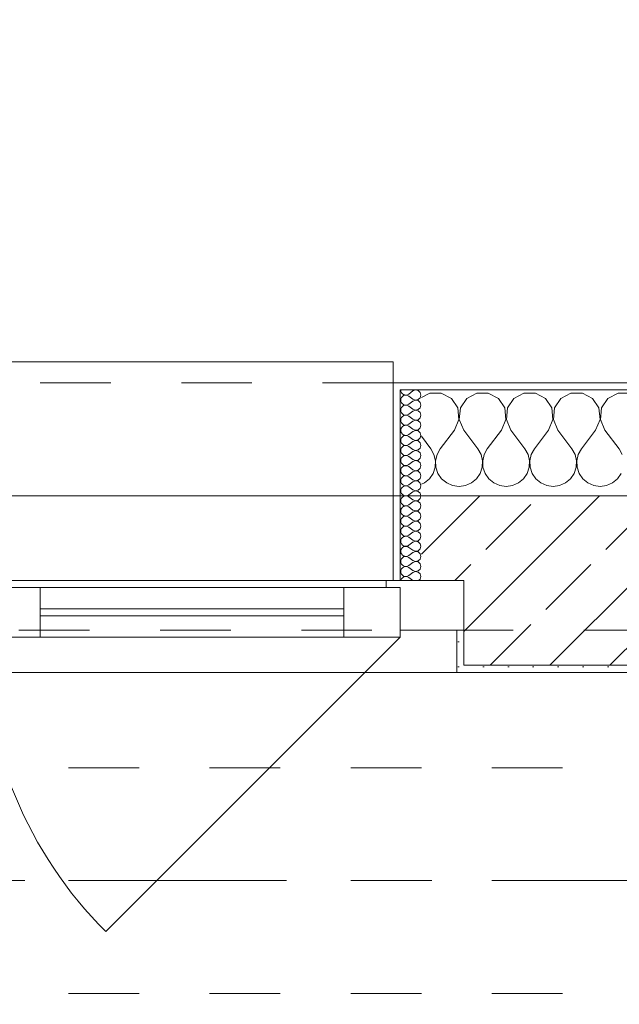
# Model space of a CAD drawing. Header units: metres. Extents: x -4 to 100, y -11 to 17.
# Tile 398 of 656: x 31.711 to 32.56, y 12.975 to 14.37. Entities that reach past the tile are written whole.
import ezdxf

# ---------------------------------------------------------------- set-up
doc = ezdxf.new("R2010")
doc.units = ezdxf.units.M
doc.header["$MEASUREMENT"] = 0
for name, pattern in [('Achse', [0.2, 0.1, -0.05, 0, -0.05]), ('Strichlinie doppelt', [0.546806, 0.264583, -0.105833, 0.070556, -0.105833]), ('Strichlinie eng', [0.115, 0.075, -0.04]), ('Untersicht', [0.1, 0.075, -0.025])]:
    doc.linetypes.add(name, pattern=pattern)
for name, color, linetype in [('152 - Bemaßung_ Beschriftung.Ausbau', 7, 'Continuous'), ('451 - Universal.Achsen Raster', 7, 'Continuous'), ('603 - Struktur.Bodenplatte_ Decke Roh', 7, 'Continuous'), ('604 - Struktur.Wand Aussen', 7, 'Continuous'), ('608 - Struktur.Träger', 7, 'Continuous'), ('650 - Abdeckung.Fußboden Aufbau', 7, 'Continuous'), ('Neubau_653 - Abdeckung.TB Verkofferung', 7, 'Continuous')]:
    doc.layers.add(name, color=color, linetype=linetype)
doc.styles.add('ERSTELLTER_STIL_2', font='txt')
doc.dimstyles.new('ERSTELLTER_STIL__5', dxfattribs={"dimtxt": 0.1, "dimasz": 0.0532, "dimexe": 0.18, "dimexo": 0.0625, "dimgap": 0, "dimtad": 1, "dimtih": 1, "dimtoh": 1, "dimzin": 0, "dimdsep": 46, "dimtxsty": 'ERSTELLTER_STIL_2', "dimblk": 'ARROWHEAD_2', "dimblk1": 'ARROWHEAD_2', "dimblk2": 'ARROWHEAD_2', "dimcen": 0.09, "dimse1": 1, "dimse2": 1, "dimclrd": 7, "dimclre": 7, "dimclrt": 7, "dimazin": 0, "dimtfac": 1, "dimtdec": 4, "dimtmove": 0, "dimatfit": 3, "dimfxl": 1, "dimtolj": 1, "dimtzin": 0, "dimarcsym": 0})
pattern_1 = [(0, (0, 0), (0, 0.08660254), [0, -0.05]), (0, (0.025, 0.0433), (0, 0.08660254), [0, -0.05])]
pattern_2 = [(45, (0, 0), (-0.01767767, 0.01767767), [0, -0.025])]

# ---------------------------------------------------------------- blocks, each defined once
blk = doc.blocks.new('*X71')
at = {"layer": '604 - Struktur.Wand Aussen', "color": 7, "linetype": 'Continuous', "lineweight": 5}
for p, q in [((32.2919, 13.8407), (32.28, 13.8343)), ((32.3081, 13.8407), (32.2919, 13.8407)), ((32.3224, 13.833), (32.3081, 13.8407)), ((32.3585, 13.8407), (32.3442, 13.833)), ((32.3748, 13.8407), (32.3585, 13.8407)), ((32.3891, 13.833), (32.3748, 13.8407)), ((32.4252, 13.8407), (32.4109, 13.833)), ((32.4415, 13.8407), (32.4252, 13.8407)), ((32.4558, 13.833), (32.4415, 13.8407)), ((32.4919, 13.8407), (32.4776, 13.833)), ((32.5081, 13.8407), (32.4919, 13.8407)), ((32.5224, 13.833), (32.5081, 13.8407)), ((32.5585, 13.8407), (32.5442, 13.833)), ((32.5748, 13.8407), (32.5585, 13.8407)), ((32.3314, 13.8195), (32.3224, 13.833)), ((32.3442, 13.833), (32.3352, 13.8195)), ((32.3981, 13.8195), (32.3891, 13.833)), ((32.4109, 13.833), (32.4019, 13.8195)), ((32.4648, 13.8195), (32.4558, 13.833)), ((32.4776, 13.833), (32.4686, 13.8195)), ((32.5314, 13.8195), (32.5224, 13.833)), ((32.5442, 13.833), (32.5352, 13.8195)), ((32.333, 13.8033), (32.3314, 13.8195)), ((32.3352, 13.8195), (32.3337, 13.8033)), ((32.3996, 13.8033), (32.3981, 13.8195)), ((32.4019, 13.8195), (32.4004, 13.8033)), ((32.4663, 13.8033), (32.4648, 13.8195)), ((32.4686, 13.8195), (32.467, 13.8033)), ((32.533, 13.8033), (32.5314, 13.8195)), ((32.5352, 13.8195), (32.5337, 13.8033)), ((32.3267, 13.7883), (32.333, 13.8033)), ((32.3337, 13.8033), (32.34, 13.7883)), ((32.3933, 13.7883), (32.3996, 13.8033)), ((32.4004, 13.8033), (32.4067, 13.7883)), ((32.46, 13.7883), (32.4663, 13.8033)), ((32.467, 13.8033), (32.4733, 13.7883)), ((32.5267, 13.7883), (32.533, 13.8033)), ((32.5337, 13.8033), (32.54, 13.7883)), ((32.3267, 13.7883), (32.3067, 13.7617)), ((32.34, 13.7883), (32.36, 13.7617)), ((32.3933, 13.7883), (32.3733, 13.7617)), ((32.4067, 13.7883), (32.4267, 13.7617)), ((32.46, 13.7883), (32.44, 13.7617)), ((32.4733, 13.7883), (32.4933, 13.7617)), ((32.5267, 13.7883), (32.5067, 13.7617)), ((32.54, 13.7883), (32.56, 13.7617)), ((32.28, 13.7794), (32.2933, 13.7617)), ((32.2978, 13.7536), (32.2933, 13.7617)), ((32.2999, 13.7447), (32.2978, 13.7536)), ((32.3022, 13.7536), (32.3001, 13.7447)), ((32.3067, 13.7617), (32.3022, 13.7536)), ((32.3645, 13.7536), (32.36, 13.7617)), ((32.3665, 13.7447), (32.3645, 13.7536)), ((32.3689, 13.7536), (32.3668, 13.7447)), ((32.3733, 13.7617), (32.3689, 13.7536)), ((32.4311, 13.7536), (32.4267, 13.7617)), ((32.4332, 13.7447), (32.4311, 13.7536)), ((32.4355, 13.7536), (32.4335, 13.7447)), ((32.44, 13.7617), (32.4355, 13.7536)), ((32.4978, 13.7536), (32.4933, 13.7617)), ((32.4999, 13.7447), (32.4978, 13.7536)), ((32.5022, 13.7536), (32.5001, 13.7447)), ((32.5067, 13.7617), (32.5022, 13.7536)), ((32.5645, 13.7536), (32.56, 13.7617)), ((32.2994, 13.7355), (32.2999, 13.7447)), ((32.3001, 13.7447), (32.3006, 13.7355)), ((32.3661, 13.7355), (32.3665, 13.7447)), ((32.3668, 13.7447), (32.3672, 13.7355)), ((32.4328, 13.7355), (32.4332, 13.7447)), ((32.4335, 13.7447), (32.4339, 13.7355)), ((32.4994, 13.7355), (32.4999, 13.7447)), ((32.5001, 13.7447), (32.5006, 13.7355)), ((32.2913, 13.7192), (32.2965, 13.7268)), ((32.2965, 13.7268), (32.2994, 13.7355)), ((32.3006, 13.7355), (32.3035, 13.7268)), ((32.3035, 13.7268), (32.3087, 13.7192)), ((32.3579, 13.7192), (32.3631, 13.7268)), ((32.3631, 13.7268), (32.3661, 13.7355)), ((32.3672, 13.7355), (32.3702, 13.7268)), ((32.3702, 13.7268), (32.3754, 13.7192)), ((32.4246, 13.7192), (32.4298, 13.7268)), ((32.4298, 13.7268), (32.4328, 13.7355)), ((32.4339, 13.7355), (32.4369, 13.7268)), ((32.4369, 13.7268), (32.4421, 13.7192)), ((32.4913, 13.7192), (32.4965, 13.7268)), ((32.4965, 13.7268), (32.4994, 13.7355)), ((32.5006, 13.7355), (32.5035, 13.7268)), ((32.5035, 13.7268), (32.5087, 13.7192)), ((32.5579, 13.7192), (32.5631, 13.7268)), ((32.28, 13.7115), (32.2842, 13.7133)), ((32.2842, 13.7133), (32.2913, 13.7192)), ((32.3087, 13.7192), (32.3158, 13.7133)), ((32.3158, 13.7133), (32.3242, 13.7096)), ((32.3424, 13.7096), (32.3509, 13.7133)), ((32.3509, 13.7133), (32.3579, 13.7192)), ((32.3754, 13.7192), (32.3825, 13.7133)), ((32.3825, 13.7133), (32.3909, 13.7096)), ((32.4091, 13.7096), (32.4175, 13.7133)), ((32.4175, 13.7133), (32.4246, 13.7192)), ((32.4421, 13.7192), (32.4491, 13.7133)), ((32.4491, 13.7133), (32.4576, 13.7096)), ((32.4758, 13.7096), (32.4842, 13.7133)), ((32.4842, 13.7133), (32.4913, 13.7192)), ((32.5087, 13.7192), (32.5158, 13.7133)), ((32.5158, 13.7133), (32.5242, 13.7096)), ((32.5424, 13.7096), (32.5509, 13.7133)), ((32.5509, 13.7133), (32.5579, 13.7192)), ((32.3242, 13.7096), (32.3333, 13.7083)), ((32.3333, 13.7083), (32.3424, 13.7096)), ((32.3909, 13.7096), (32.4, 13.7083)), ((32.4, 13.7083), (32.4091, 13.7096)), ((32.4576, 13.7096), (32.4667, 13.7083)), ((32.4667, 13.7083), (32.4758, 13.7096)), ((32.5242, 13.7096), (32.5333, 13.7083)), ((32.5333, 13.7083), (32.5424, 13.7096))]:
    blk.add_line(p, q, dxfattribs=at)
blk = doc.blocks.new('*X94')
at = {"layer": '604 - Struktur.Wand Aussen', "color": 7, "linetype": 'Continuous', "lineweight": 5}
for p, q in [((32.2507, 13.845), (32.251, 13.843)), ((32.251, 13.843), (32.2518, 13.8412)), ((32.2518, 13.8412), (32.253, 13.8397)), ((32.253, 13.8397), (32.2547, 13.8386)), ((32.2547, 13.8371), (32.253, 13.836)), ((32.2547, 13.8386), (32.2565, 13.838)), ((32.2565, 13.8377), (32.2547, 13.8371)), ((32.2565, 13.838), (32.2585, 13.8379)), ((32.2585, 13.8378), (32.2565, 13.8377)), ((32.2585, 13.8379), (32.2604, 13.8383)), ((32.2604, 13.8374), (32.2585, 13.8378)), ((32.2604, 13.8383), (32.2621, 13.8393)), ((32.2621, 13.8364), (32.2604, 13.8374)), ((32.2679, 13.8436), (32.2621, 13.8393)), ((32.2679, 13.8321), (32.2621, 13.8364)), ((32.2715, 13.845), (32.2679, 13.8436)), ((32.2753, 13.8442), (32.2715, 13.845)), ((32.2782, 13.8416), (32.2753, 13.8442)), ((32.2793, 13.8379), (32.2782, 13.8416)), ((32.2782, 13.8341), (32.2793, 13.8379)), ((32.251, 13.8327), (32.2507, 13.8307)), ((32.2507, 13.8307), (32.251, 13.8288)), ((32.2518, 13.8345), (32.251, 13.8327)), ((32.251, 13.8288), (32.2518, 13.827)), ((32.253, 13.836), (32.2518, 13.8345)), ((32.2518, 13.827), (32.253, 13.8254)), ((32.253, 13.8254), (32.2547, 13.8243)), ((32.2547, 13.8228), (32.253, 13.8217)), ((32.2547, 13.8243), (32.2565, 13.8237)), ((32.2565, 13.8234), (32.2547, 13.8228)), ((32.2565, 13.8237), (32.2585, 13.8236)), ((32.2585, 13.8235), (32.2565, 13.8234)), ((32.2585, 13.8236), (32.2604, 13.824)), ((32.2604, 13.8231), (32.2585, 13.8235)), ((32.2604, 13.824), (32.2621, 13.825)), ((32.2621, 13.8221), (32.2604, 13.8231)), ((32.2679, 13.8293), (32.2621, 13.825)), ((32.2679, 13.8179), (32.2621, 13.8221)), ((32.2679, 13.8321), (32.2715, 13.8307)), ((32.2715, 13.8307), (32.2679, 13.8293)), ((32.2715, 13.8307), (32.2753, 13.8315)), ((32.2753, 13.83), (32.2715, 13.8307)), ((32.2753, 13.8315), (32.2782, 13.8341)), ((32.2782, 13.8273), (32.2753, 13.83)), ((32.2793, 13.8236), (32.2782, 13.8273)), ((32.2782, 13.8198), (32.2793, 13.8236)), ((32.251, 13.8184), (32.2507, 13.8164)), ((32.2507, 13.8164), (32.251, 13.8145)), ((32.2518, 13.8202), (32.251, 13.8184)), ((32.251, 13.8145), (32.2518, 13.8127)), ((32.253, 13.8217), (32.2518, 13.8202)), ((32.2518, 13.8127), (32.253, 13.8112)), ((32.253, 13.8112), (32.2547, 13.81)), ((32.2547, 13.8085), (32.253, 13.8074)), ((32.2547, 13.81), (32.2565, 13.8094)), ((32.2565, 13.8092), (32.2547, 13.8085)), ((32.2565, 13.8094), (32.2585, 13.8093)), ((32.2585, 13.8093), (32.2565, 13.8092)), ((32.2585, 13.8093), (32.2604, 13.8098)), ((32.2604, 13.8088), (32.2585, 13.8093)), ((32.2604, 13.8098), (32.2621, 13.8107)), ((32.2621, 13.8079), (32.2604, 13.8088)), ((32.2679, 13.815), (32.2621, 13.8107)), ((32.2679, 13.8179), (32.2715, 13.8165)), ((32.2715, 13.8164), (32.2679, 13.815)), ((32.2715, 13.8165), (32.2753, 13.8172)), ((32.2753, 13.8157), (32.2715, 13.8164)), ((32.2753, 13.8172), (32.2782, 13.8198)), ((32.2782, 13.813), (32.2753, 13.8157)), ((32.2793, 13.8093), (32.2782, 13.813)), ((32.2782, 13.8055), (32.2793, 13.8093)), ((32.251, 13.8041), (32.2507, 13.8021)), ((32.2507, 13.8021), (32.251, 13.8002)), ((32.2518, 13.8059), (32.251, 13.8041)), ((32.251, 13.8002), (32.2518, 13.7984)), ((32.253, 13.8074), (32.2518, 13.8059)), ((32.2518, 13.7984), (32.253, 13.7969)), ((32.253, 13.7969), (32.2547, 13.7958)), ((32.2547, 13.7942), (32.253, 13.7931)), ((32.2547, 13.7958), (32.2565, 13.7951)), ((32.2565, 13.7949), (32.2547, 13.7942)), ((32.2565, 13.7951), (32.2585, 13.795)), ((32.2585, 13.795), (32.2565, 13.7949)), ((32.2585, 13.795), (32.2604, 13.7955)), ((32.2604, 13.7945), (32.2585, 13.795)), ((32.2604, 13.7955), (32.2621, 13.7964)), ((32.2621, 13.7936), (32.2604, 13.7945)), ((32.2679, 13.8036), (32.2621, 13.8079)), ((32.2679, 13.8007), (32.2621, 13.7964)), ((32.2679, 13.8036), (32.2715, 13.8022)), ((32.2715, 13.8021), (32.2679, 13.8007)), ((32.2715, 13.8022), (32.2753, 13.8029)), ((32.2753, 13.8014), (32.2715, 13.8021)), ((32.2753, 13.8029), (32.2782, 13.8055)), ((32.2782, 13.7988), (32.2753, 13.8014)), ((32.2793, 13.795), (32.2782, 13.7988)), ((32.2782, 13.7912), (32.2793, 13.795)), ((32.251, 13.7898), (32.2507, 13.7879)), ((32.2507, 13.7879), (32.251, 13.7859)), ((32.2518, 13.7916), (32.251, 13.7898)), ((32.251, 13.7859), (32.2518, 13.7841)), ((32.253, 13.7931), (32.2518, 13.7916)), ((32.2518, 13.7841), (32.253, 13.7826)), ((32.253, 13.7826), (32.2547, 13.7815)), ((32.2547, 13.7815), (32.2565, 13.7808)), ((32.2565, 13.7806), (32.2547, 13.78)), ((32.2565, 13.7808), (32.2585, 13.7807)), ((32.2585, 13.7807), (32.2565, 13.7806)), ((32.2585, 13.7807), (32.2604, 13.7812)), ((32.2604, 13.7802), (32.2585, 13.7807)), ((32.2604, 13.7812), (32.2621, 13.7821)), ((32.2621, 13.7793), (32.2604, 13.7802)), ((32.2679, 13.7893), (32.2621, 13.7936)), ((32.2679, 13.7864), (32.2621, 13.7821)), ((32.2679, 13.7893), (32.2715, 13.7879)), ((32.2715, 13.7878), (32.2679, 13.7864)), ((32.2715, 13.7879), (32.2753, 13.7886)), ((32.2753, 13.7871), (32.2715, 13.7878)), ((32.2753, 13.7886), (32.2782, 13.7912)), ((32.2782, 13.7845), (32.2753, 13.7871)), ((32.2793, 13.7807), (32.2782, 13.7845)), ((32.2782, 13.777), (32.2793, 13.7807)), ((32.251, 13.7755), (32.2507, 13.7736)), ((32.2507, 13.7736), (32.251, 13.7716)), ((32.2518, 13.7773), (32.251, 13.7755)), ((32.251, 13.7716), (32.2518, 13.7698)), ((32.253, 13.7788), (32.2518, 13.7773)), ((32.2518, 13.7698), (32.253, 13.7683)), ((32.2547, 13.78), (32.253, 13.7788)), ((32.253, 13.7683), (32.2547, 13.7672)), ((32.2547, 13.7672), (32.2565, 13.7666)), ((32.2565, 13.7663), (32.2547, 13.7657)), ((32.2565, 13.7666), (32.2585, 13.7665)), ((32.2585, 13.7664), (32.2565, 13.7663)), ((32.2585, 13.7665), (32.2604, 13.7669)), ((32.2604, 13.766), (32.2585, 13.7664)), ((32.2604, 13.7669), (32.2621, 13.7679)), ((32.2679, 13.775), (32.2621, 13.7793)), ((32.2679, 13.7721), (32.2621, 13.7679)), ((32.2679, 13.775), (32.2715, 13.7736)), ((32.2715, 13.7735), (32.2679, 13.7721)), ((32.2715, 13.7736), (32.2753, 13.7743)), ((32.2753, 13.7728), (32.2715, 13.7735)), ((32.2753, 13.7743), (32.2782, 13.777)), ((32.2782, 13.7702), (32.2753, 13.7728)), ((32.2793, 13.7664), (32.2782, 13.7702)), ((32.2782, 13.7627), (32.2793, 13.7664)), ((32.251, 13.7612), (32.2507, 13.7593)), ((32.2507, 13.7593), (32.251, 13.7573)), ((32.2518, 13.763), (32.251, 13.7612)), ((32.251, 13.7573), (32.2518, 13.7555)), ((32.253, 13.7646), (32.2518, 13.763)), ((32.2518, 13.7555), (32.253, 13.754)), ((32.2547, 13.7657), (32.253, 13.7646)), ((32.253, 13.754), (32.2547, 13.7529)), ((32.2547, 13.7529), (32.2565, 13.7523)), ((32.2585, 13.7522), (32.2604, 13.7526)), ((32.2621, 13.765), (32.2604, 13.766)), ((32.2604, 13.7526), (32.2621, 13.7536)), ((32.2679, 13.7607), (32.2621, 13.765)), ((32.2679, 13.7579), (32.2621, 13.7536)), ((32.2679, 13.7607), (32.2715, 13.7593)), ((32.2715, 13.7593), (32.2679, 13.7579)), ((32.2715, 13.7593), (32.2753, 13.76)), ((32.2753, 13.7585), (32.2715, 13.7593)), ((32.2753, 13.76), (32.2782, 13.7627)), ((32.2782, 13.7559), (32.2753, 13.7585)), ((32.2793, 13.7521), (32.2782, 13.7559)), ((32.251, 13.747), (32.2507, 13.745)), ((32.2507, 13.745), (32.251, 13.743)), ((32.2518, 13.7488), (32.251, 13.747)), ((32.251, 13.743), (32.2518, 13.7412)), ((32.253, 13.7503), (32.2518, 13.7488)), ((32.2518, 13.7412), (32.253, 13.7397)), ((32.2547, 13.7514), (32.253, 13.7503)), ((32.253, 13.7397), (32.2547, 13.7386)), ((32.2565, 13.752), (32.2547, 13.7514)), ((32.2547, 13.7386), (32.2565, 13.738)), ((32.2565, 13.7523), (32.2585, 13.7522)), ((32.2585, 13.7521), (32.2565, 13.752)), ((32.2604, 13.7517), (32.2585, 13.7521)), ((32.2621, 13.7507), (32.2604, 13.7517)), ((32.2604, 13.7383), (32.2621, 13.7393)), ((32.2679, 13.7464), (32.2621, 13.7507)), ((32.2679, 13.7436), (32.2621, 13.7393)), ((32.2679, 13.7464), (32.2715, 13.745)), ((32.2715, 13.745), (32.2679, 13.7436)), ((32.2715, 13.745), (32.2753, 13.7458)), ((32.2753, 13.7442), (32.2715, 13.745)), ((32.2753, 13.7458), (32.2782, 13.7484)), ((32.2782, 13.7416), (32.2753, 13.7442)), ((32.2782, 13.7484), (32.2793, 13.7521)), ((32.2793, 13.7379), (32.2782, 13.7416)), ((32.251, 13.7327), (32.2507, 13.7307)), ((32.2507, 13.7307), (32.251, 13.7288)), ((32.2518, 13.7345), (32.251, 13.7327)), ((32.251, 13.7288), (32.2518, 13.727)), ((32.253, 13.736), (32.2518, 13.7345)), ((32.2518, 13.727), (32.253, 13.7254)), ((32.2547, 13.7371), (32.253, 13.736)), ((32.253, 13.7254), (32.2547, 13.7243)), ((32.2565, 13.7377), (32.2547, 13.7371)), ((32.2565, 13.738), (32.2585, 13.7379)), ((32.2585, 13.7378), (32.2565, 13.7377)), ((32.2585, 13.7379), (32.2604, 13.7383)), ((32.2604, 13.7374), (32.2585, 13.7378)), ((32.2621, 13.7364), (32.2604, 13.7374)), ((32.2604, 13.724), (32.2621, 13.725)), ((32.2679, 13.7321), (32.2621, 13.7364)), ((32.2679, 13.7293), (32.2621, 13.725)), ((32.2679, 13.7321), (32.2715, 13.7307)), ((32.2715, 13.7307), (32.2679, 13.7293)), ((32.2715, 13.7307), (32.2753, 13.7315)), ((32.2753, 13.73), (32.2715, 13.7307)), ((32.2753, 13.7315), (32.2782, 13.7341)), ((32.2782, 13.7273), (32.2753, 13.73)), ((32.2782, 13.7341), (32.2793, 13.7379)), ((32.2793, 13.7236), (32.2782, 13.7273)), ((32.251, 13.7184), (32.2507, 13.7164)), ((32.2507, 13.7164), (32.251, 13.7145)), ((32.2518, 13.7202), (32.251, 13.7184)), ((32.251, 13.7145), (32.2518, 13.7127)), ((32.253, 13.7217), (32.2518, 13.7202)), ((32.2518, 13.7127), (32.253, 13.7112)), ((32.2547, 13.7228), (32.253, 13.7217)), ((32.253, 13.7112), (32.2547, 13.71)), ((32.2547, 13.7243), (32.2565, 13.7237)), ((32.2565, 13.7234), (32.2547, 13.7228)), ((32.2565, 13.7237), (32.2585, 13.7236)), ((32.2585, 13.7235), (32.2565, 13.7234)), ((32.2585, 13.7236), (32.2604, 13.724)), ((32.2604, 13.7231), (32.2585, 13.7235)), ((32.2621, 13.7221), (32.2604, 13.7231)), ((32.2604, 13.7098), (32.2621, 13.7107)), ((32.2679, 13.7179), (32.2621, 13.7221)), ((32.2679, 13.715), (32.2621, 13.7107)), ((32.2679, 13.7179), (32.2715, 13.7165)), ((32.2715, 13.7164), (32.2679, 13.715)), ((32.2715, 13.7165), (32.2753, 13.7172)), ((32.2753, 13.7157), (32.2715, 13.7164)), ((32.2753, 13.7172), (32.2782, 13.7198)), ((32.2782, 13.713), (32.2753, 13.7157)), ((32.2782, 13.7198), (32.2793, 13.7236)), ((32.2793, 13.7093), (32.2782, 13.713)), ((32.251, 13.7041), (32.2507, 13.7021)), ((32.2507, 13.7021), (32.251, 13.7002)), ((32.2518, 13.7059), (32.251, 13.7041)), ((32.251, 13.7002), (32.2518, 13.6984)), ((32.253, 13.7074), (32.2518, 13.7059)), ((32.2518, 13.6984), (32.253, 13.6969)), ((32.2547, 13.7085), (32.253, 13.7074)), ((32.253, 13.6969), (32.2547, 13.6958)), ((32.2547, 13.71), (32.2565, 13.7094)), ((32.2565, 13.7092), (32.2547, 13.7085)), ((32.2565, 13.7094), (32.2585, 13.7093)), ((32.2585, 13.7093), (32.2565, 13.7092)), ((32.2585, 13.7093), (32.2604, 13.7098)), ((32.2604, 13.7088), (32.2585, 13.7093)), ((32.2621, 13.7079), (32.2604, 13.7088)), ((32.2679, 13.7036), (32.2621, 13.7079)), ((32.2679, 13.7007), (32.2621, 13.6964)), ((32.2679, 13.7036), (32.2715, 13.7022)), ((32.2715, 13.7021), (32.2679, 13.7007)), ((32.2715, 13.7022), (32.2753, 13.7029)), ((32.2753, 13.7014), (32.2715, 13.7021)), ((32.2753, 13.7029), (32.2782, 13.7055)), ((32.2782, 13.6988), (32.2753, 13.7014)), ((32.2782, 13.7055), (32.2793, 13.7093)), ((32.2793, 13.695), (32.2782, 13.6988)), ((32.251, 13.6898), (32.2507, 13.6879)), ((32.2507, 13.6879), (32.251, 13.6859)), ((32.2518, 13.6916), (32.251, 13.6898)), ((32.251, 13.6859), (32.2518, 13.6841)), ((32.253, 13.6931), (32.2518, 13.6916)), ((32.2518, 13.6841), (32.253, 13.6826)), ((32.2547, 13.6942), (32.253, 13.6931)), ((32.253, 13.6826), (32.2547, 13.6815)), ((32.2547, 13.6958), (32.2565, 13.6951)), ((32.2565, 13.6949), (32.2547, 13.6942)), ((32.2565, 13.6951), (32.2585, 13.695)), ((32.2585, 13.695), (32.2565, 13.6949)), ((32.2585, 13.695), (32.2604, 13.6955)), ((32.2604, 13.6945), (32.2585, 13.695)), ((32.2604, 13.6955), (32.2621, 13.6964)), ((32.2621, 13.6936), (32.2604, 13.6945)), ((32.2679, 13.6893), (32.2621, 13.6936)), ((32.2679, 13.6864), (32.2621, 13.6821)), ((32.2679, 13.6893), (32.2715, 13.6879)), ((32.2715, 13.6878), (32.2679, 13.6864)), ((32.2715, 13.6879), (32.2753, 13.6886)), ((32.2753, 13.6871), (32.2715, 13.6878)), ((32.2753, 13.6886), (32.2782, 13.6912)), ((32.2782, 13.6845), (32.2753, 13.6871)), ((32.2782, 13.6912), (32.2793, 13.695)), ((32.2793, 13.6807), (32.2782, 13.6845)), ((32.251, 13.6755), (32.2507, 13.6736)), ((32.2507, 13.6736), (32.251, 13.6716)), ((32.2518, 13.6773), (32.251, 13.6755)), ((32.251, 13.6716), (32.2518, 13.6698)), ((32.253, 13.6788), (32.2518, 13.6773)), ((32.2518, 13.6698), (32.253, 13.6683)), ((32.2547, 13.68), (32.253, 13.6788)), ((32.2547, 13.6815), (32.2565, 13.6808)), ((32.2565, 13.6806), (32.2547, 13.68)), ((32.2565, 13.6808), (32.2585, 13.6807)), ((32.2585, 13.6807), (32.2565, 13.6806)), ((32.2585, 13.6807), (32.2604, 13.6812)), ((32.2604, 13.6802), (32.2585, 13.6807)), ((32.2604, 13.6812), (32.2621, 13.6821)), ((32.2621, 13.6793), (32.2604, 13.6802)), ((32.2679, 13.675), (32.2621, 13.6793)), ((32.2679, 13.6721), (32.2621, 13.6679)), ((32.2679, 13.675), (32.2715, 13.6736)), ((32.2715, 13.6735), (32.2679, 13.6721)), ((32.2715, 13.6736), (32.2753, 13.6743)), ((32.2753, 13.6728), (32.2715, 13.6735)), ((32.2753, 13.6743), (32.2782, 13.677)), ((32.2782, 13.6702), (32.2753, 13.6728)), ((32.2782, 13.677), (32.2793, 13.6807)), ((32.2793, 13.6664), (32.2782, 13.6702)), ((32.251, 13.6612), (32.2507, 13.6593)), ((32.2507, 13.6593), (32.251, 13.6573)), ((32.2518, 13.663), (32.251, 13.6612)), ((32.251, 13.6573), (32.2518, 13.6555)), ((32.253, 13.6646), (32.2518, 13.663)), ((32.2518, 13.6555), (32.253, 13.654)), ((32.253, 13.6683), (32.2547, 13.6672)), ((32.2547, 13.6657), (32.253, 13.6646)), ((32.2547, 13.6672), (32.2565, 13.6666)), ((32.2565, 13.6663), (32.2547, 13.6657)), ((32.2565, 13.6666), (32.2585, 13.6665)), ((32.2585, 13.6664), (32.2565, 13.6663)), ((32.2585, 13.6665), (32.2604, 13.6669)), ((32.2604, 13.666), (32.2585, 13.6664)), ((32.2604, 13.6669), (32.2621, 13.6679)), ((32.2621, 13.665), (32.2604, 13.666)), ((32.2679, 13.6607), (32.2621, 13.665)), ((32.2679, 13.6579), (32.2621, 13.6536)), ((32.2679, 13.6607), (32.2715, 13.6593)), ((32.2715, 13.6593), (32.2679, 13.6579)), ((32.2715, 13.6593), (32.2753, 13.66)), ((32.2753, 13.6585), (32.2715, 13.6593)), ((32.2753, 13.66), (32.2782, 13.6627)), ((32.2782, 13.6559), (32.2753, 13.6585)), ((32.2782, 13.6627), (32.2793, 13.6664)), ((32.2793, 13.6521), (32.2782, 13.6559)), ((32.251, 13.647), (32.2507, 13.645)), ((32.2507, 13.645), (32.251, 13.643)), ((32.2518, 13.6488), (32.251, 13.647)), ((32.251, 13.643), (32.2518, 13.6412)), ((32.253, 13.6503), (32.2518, 13.6488)), ((32.2518, 13.6412), (32.253, 13.6397)), ((32.253, 13.654), (32.2547, 13.6529)), ((32.2547, 13.6514), (32.253, 13.6503)), ((32.2547, 13.6529), (32.2565, 13.6523)), ((32.2565, 13.652), (32.2547, 13.6514)), ((32.2565, 13.6523), (32.2585, 13.6522)), ((32.2585, 13.6521), (32.2565, 13.652)), ((32.2585, 13.6522), (32.2604, 13.6526)), ((32.2604, 13.6517), (32.2585, 13.6521)), ((32.2604, 13.6526), (32.2621, 13.6536)), ((32.2621, 13.6507), (32.2604, 13.6517)), ((32.2679, 13.6464), (32.2621, 13.6507)), ((32.2679, 13.6436), (32.2621, 13.6393)), ((32.2679, 13.6464), (32.2715, 13.645)), ((32.2715, 13.645), (32.2679, 13.6436)), ((32.2715, 13.645), (32.2753, 13.6458)), ((32.2753, 13.6442), (32.2715, 13.645)), ((32.2753, 13.6458), (32.2782, 13.6484)), ((32.2782, 13.6416), (32.2753, 13.6442)), ((32.2782, 13.6484), (32.2793, 13.6521)), ((32.2793, 13.6379), (32.2782, 13.6416)), ((32.251, 13.6327), (32.2507, 13.6307)), ((32.2507, 13.6307), (32.251, 13.6288)), ((32.2518, 13.6345), (32.251, 13.6327)), ((32.251, 13.6288), (32.2518, 13.627)), ((32.253, 13.636), (32.2518, 13.6345)), ((32.2518, 13.627), (32.253, 13.6254)), ((32.253, 13.6397), (32.2547, 13.6386)), ((32.2547, 13.6371), (32.253, 13.636)), ((32.2547, 13.6386), (32.2565, 13.638)), ((32.2565, 13.6377), (32.2547, 13.6371)), ((32.2565, 13.638), (32.2585, 13.6379)), ((32.2585, 13.6378), (32.2565, 13.6377)), ((32.2585, 13.6379), (32.2604, 13.6383)), ((32.2604, 13.6374), (32.2585, 13.6378)), ((32.2604, 13.6383), (32.2621, 13.6393)), ((32.2621, 13.6364), (32.2604, 13.6374)), ((32.2679, 13.6321), (32.2621, 13.6364)), ((32.2679, 13.6293), (32.2621, 13.625)), ((32.2679, 13.6321), (32.2715, 13.6307)), ((32.2715, 13.6307), (32.2679, 13.6293)), ((32.2715, 13.6307), (32.2753, 13.6315)), ((32.2753, 13.63), (32.2715, 13.6307)), ((32.2753, 13.6315), (32.2782, 13.6341)), ((32.2782, 13.6273), (32.2753, 13.63)), ((32.2782, 13.6341), (32.2793, 13.6379)), ((32.2793, 13.6236), (32.2782, 13.6273)), ((32.251, 13.6184), (32.2507, 13.6164)), ((32.2507, 13.6164), (32.251, 13.6145)), ((32.2518, 13.6202), (32.251, 13.6184)), ((32.251, 13.6145), (32.2518, 13.6127)), ((32.253, 13.6217), (32.2518, 13.6202)), ((32.253, 13.6254), (32.2547, 13.6243)), ((32.2547, 13.6228), (32.253, 13.6217)), ((32.2547, 13.6243), (32.2565, 13.6237)), ((32.2565, 13.6234), (32.2547, 13.6228)), ((32.2565, 13.6237), (32.2585, 13.6236)), ((32.2585, 13.6235), (32.2565, 13.6234)), ((32.2585, 13.6236), (32.2604, 13.624)), ((32.2604, 13.6231), (32.2585, 13.6235)), ((32.2604, 13.624), (32.2621, 13.625)), ((32.2621, 13.6221), (32.2604, 13.6231)), ((32.2679, 13.6179), (32.2621, 13.6221)), ((32.2679, 13.615), (32.2621, 13.6107)), ((32.2679, 13.6179), (32.2715, 13.6165)), ((32.2715, 13.6164), (32.2679, 13.615)), ((32.2715, 13.6165), (32.2753, 13.6172)), ((32.2753, 13.6157), (32.2715, 13.6164)), ((32.2753, 13.6172), (32.2782, 13.6198)), ((32.2782, 13.613), (32.2753, 13.6157)), ((32.2782, 13.6198), (32.2793, 13.6236)), ((32.2793, 13.6093), (32.2782, 13.613)), ((32.251, 13.6041), (32.2507, 13.6021)), ((32.2507, 13.6021), (32.251, 13.6002)), ((32.2518, 13.6059), (32.251, 13.6041)), ((32.251, 13.6002), (32.2518, 13.5984)), ((32.2518, 13.6127), (32.253, 13.6112)), ((32.253, 13.6074), (32.2518, 13.6059)), ((32.253, 13.6112), (32.2547, 13.61)), ((32.2547, 13.6085), (32.253, 13.6074)), ((32.2547, 13.61), (32.2565, 13.6094)), ((32.2565, 13.6092), (32.2547, 13.6085)), ((32.2565, 13.6094), (32.2585, 13.6093)), ((32.2585, 13.6093), (32.2565, 13.6092)), ((32.2585, 13.6093), (32.2604, 13.6098)), ((32.2604, 13.6088), (32.2585, 13.6093)), ((32.2604, 13.6098), (32.2621, 13.6107)), ((32.2621, 13.6079), (32.2604, 13.6088)), ((32.2679, 13.6036), (32.2621, 13.6079)), ((32.2679, 13.6007), (32.2621, 13.5964)), ((32.2679, 13.6036), (32.2715, 13.6022)), ((32.2715, 13.6021), (32.2679, 13.6007)), ((32.2715, 13.6022), (32.2753, 13.6029)), ((32.2753, 13.6014), (32.2715, 13.6021)), ((32.2753, 13.6029), (32.2782, 13.6055)), ((32.2782, 13.5988), (32.2753, 13.6014)), ((32.2782, 13.6055), (32.2793, 13.6093)), ((32.251, 13.5898), (32.2507, 13.5879)), ((32.2507, 13.5879), (32.251, 13.5859)), ((32.2518, 13.5916), (32.251, 13.5898)), ((32.251, 13.5859), (32.2518, 13.5841)), ((32.2518, 13.5984), (32.253, 13.5969)), ((32.253, 13.5931), (32.2518, 13.5916)), ((32.253, 13.5969), (32.2547, 13.5958)), ((32.2547, 13.5942), (32.253, 13.5931)), ((32.2547, 13.5958), (32.2565, 13.5951)), ((32.2565, 13.5949), (32.2547, 13.5942)), ((32.2565, 13.5951), (32.2585, 13.595)), ((32.2585, 13.595), (32.2565, 13.5949)), ((32.2585, 13.595), (32.2604, 13.5955)), ((32.2604, 13.5945), (32.2585, 13.595)), ((32.2604, 13.5955), (32.2621, 13.5964)), ((32.2621, 13.5936), (32.2604, 13.5945)), ((32.2679, 13.5893), (32.2621, 13.5936)), ((32.2679, 13.5864), (32.2621, 13.5821)), ((32.2679, 13.5893), (32.2715, 13.5879)), ((32.2715, 13.5878), (32.2679, 13.5864)), ((32.2715, 13.5879), (32.2753, 13.5886)), ((32.2753, 13.5871), (32.2715, 13.5878)), ((32.2753, 13.5886), (32.2782, 13.5912)), ((32.2782, 13.5845), (32.2753, 13.5871)), ((32.2793, 13.595), (32.2782, 13.5988)), ((32.2782, 13.5912), (32.2793, 13.595)), ((32.251, 13.5755), (32.2509, 13.575)), ((32.2518, 13.5773), (32.251, 13.5755)), ((32.2518, 13.5841), (32.253, 13.5826)), ((32.253, 13.5788), (32.2518, 13.5773)), ((32.253, 13.5826), (32.2547, 13.5815)), ((32.2547, 13.58), (32.253, 13.5788)), ((32.2547, 13.5815), (32.2565, 13.5808)), ((32.2565, 13.5806), (32.2547, 13.58)), ((32.2565, 13.5808), (32.2585, 13.5807)), ((32.2585, 13.5807), (32.2565, 13.5806)), ((32.2585, 13.5807), (32.2604, 13.5812)), ((32.2604, 13.5802), (32.2585, 13.5807)), ((32.2604, 13.5812), (32.2621, 13.5821)), ((32.2621, 13.5793), (32.2604, 13.5802)), ((32.2679, 13.575), (32.2621, 13.5793)), ((32.2761, 13.575), (32.2782, 13.577)), ((32.2793, 13.5807), (32.2782, 13.5845)), ((32.2782, 13.577), (32.2793, 13.5807))]:
    blk.add_line(p, q, dxfattribs=at)
blk = doc.blocks.new('*D299')
at = {"layer": '152 - Bemaßung_ Beschriftung.Ausbau', "color": 7, "linetype": 'Continuous', "lineweight": 5}
for p, q in [((29.94, 14.8025), (29.94, 14.9075)), ((29.9602, 14.89), (29.9198, 14.82)), ((32.3602, 14.89), (32.3198, 14.82)), ((28.74, 14.855), (29.94, 14.855)), ((29.94, 14.855), (32.34, 14.855))]:
    blk.add_line(p, q, dxfattribs=at)
at = {"layer": '152 - Bemaßung_ Beschriftung.Ausbau', "color": 7, "lineweight": 5, "char_height": 0.1, "attachment_point": 7, "style": 'ERSTELLTER_STIL_2'}
for s, insert in [('\\A1;{\\pql;\\fArial|b0|i0|c0|p38;2,40}', (31.007, 14.875)), ('\\A1;{\\pql;\\fArial|b0|i0|c0|p38;2,01}', (31.007, 14.735))]:
    blk.add_mtext(s, dxfattribs=dict(at, insert=insert))
blk = doc.blocks.new('ARROWHEAD_2')
at = {"color": 0, "linetype": 'Continuous', "lineweight": 0}
for p, q in [((-0.378, -0.655), (0.378, 0.655)), ((0, 0), (-1, 0))]:
    blk.add_line(p, q, dxfattribs=at)
blk = doc.blocks.new('*D300')
at = {"layer": '152 - Bemaßung_ Beschriftung.Ausbau', "color": 7, "linetype": 'Continuous', "lineweight": 5}
for p, q in [((32.34, 14.8025), (32.34, 14.9075)), ((32.3602, 14.89), (32.3198, 14.82)), ((33.5602, 14.89), (33.5198, 14.82)), ((29.94, 14.855), (32.34, 14.855)), ((32.34, 14.855), (33.54, 14.855))]:
    blk.add_line(p, q, dxfattribs=at)
at = {"layer": '152 - Bemaßung_ Beschriftung.Ausbau', "color": 7, "lineweight": 5, "insert": (32.807, 14.875), "char_height": 0.1, "attachment_point": 7, "style": 'ERSTELLTER_STIL_2'}
blk.add_mtext('\\A1;{\\pql;\\fArial|b0|i0|c0|p38;1,20}', dxfattribs=at)
blk = doc.blocks.new('*D301')
at = {"layer": '152 - Bemaßung_ Beschriftung.Ausbau', "color": 7, "linetype": 'Continuous', "lineweight": 5}
for p, q in [((33.54, 14.8025), (33.54, 14.9075)), ((33.5602, 14.89), (33.5198, 14.82)), ((35.9602, 14.89), (35.9198, 14.82)), ((32.34, 14.855), (33.54, 14.855)), ((33.54, 14.855), (35.94, 14.855))]:
    blk.add_line(p, q, dxfattribs=at)
at = {"layer": '152 - Bemaßung_ Beschriftung.Ausbau', "color": 7, "lineweight": 5, "char_height": 0.1, "attachment_point": 7, "style": 'ERSTELLTER_STIL_2'}
for s, insert in [('\\A1;{\\pql;\\fArial|b0|i0|c0|p38;2,40}', (34.607, 14.875)), ('\\A1;{\\pql;\\fArial|b0|i0|c0|p38;2,01}', (34.607, 14.735))]:
    blk.add_mtext(s, dxfattribs=dict(at, insert=insert))
blk = doc.blocks.new('*D334')
at = {"layer": '152 - Bemaßung_ Beschriftung.Ausbau', "color": 7, "linetype": 'Continuous', "lineweight": 5}
for p, q in [((29.39, 15.3025), (29.39, 15.4075)), ((29.4102, 15.39), (29.3698, 15.32)), ((32.8802, 15.39), (32.8398, 15.32)), ((29.25, 15.355), (29.39, 15.355)), ((29.39, 15.355), (32.86, 15.355))]:
    blk.add_line(p, q, dxfattribs=at)
at = {"layer": '152 - Bemaßung_ Beschriftung.Ausbau', "color": 7, "lineweight": 5, "char_height": 0.1, "attachment_point": 7, "style": 'ERSTELLTER_STIL_2'}
for s, insert in [('\\A1;{\\pql;\\fArial|b0|i0|c0|p38;3,47}', (30.9161, 15.375)), ('\\A1;{\\pql;\\fArial|b0|i0|c0|p38;14}', (32.688, 15.375))]:
    blk.add_mtext(s, dxfattribs=dict(at, insert=insert))
blk = doc.blocks.new('*D335')
at = {"layer": '152 - Bemaßung_ Beschriftung.Ausbau', "color": 7, "linetype": 'Continuous', "lineweight": 5}
for p, q in [((32.86, 15.3025), (32.86, 15.4075)), ((32.8802, 15.39), (32.8398, 15.32)), ((33.0202, 15.39), (32.9798, 15.32)), ((29.39, 15.355), (32.86, 15.355)), ((32.86, 15.355), (33, 15.355))]:
    blk.add_line(p, q, dxfattribs=at)
blk = doc.blocks.new('*D371')
at = {"layer": '152 - Bemaßung_ Beschriftung.Ausbau', "color": 7, "linetype": 'Continuous', "lineweight": 5}
for p, q in [((29.48, 15.8025), (29.48, 15.9075)), ((29.5002, 15.89), (29.4598, 15.82)), ((32.8002, 15.89), (32.7598, 15.82)), ((29.18, 15.855), (29.48, 15.855)), ((29.48, 15.855), (32.78, 15.855))]:
    blk.add_line(p, q, dxfattribs=at)
at = {"layer": '152 - Bemaßung_ Beschriftung.Ausbau', "color": 7, "lineweight": 5, "insert": (30.997, 15.875), "char_height": 0.1, "attachment_point": 7, "style": 'ERSTELLTER_STIL_2'}
blk.add_mtext('\\A1;{\\pql;\\fArial|b0|i0|c0|p38;3,30}', dxfattribs=at)
blk = doc.blocks.new('*D372')
at = {"layer": '152 - Bemaßung_ Beschriftung.Ausbau', "color": 7, "linetype": 'Continuous', "lineweight": 5}
for p, q in [((32.78, 15.8025), (32.78, 15.9075)), ((32.8002, 15.89), (32.7598, 15.82)), ((33.1002, 15.89), (33.0598, 15.82)), ((29.48, 15.855), (32.78, 15.855)), ((32.78, 15.855), (33.08, 15.855))]:
    blk.add_line(p, q, dxfattribs=at)
at = {"layer": '152 - Bemaßung_ Beschriftung.Ausbau', "color": 7, "lineweight": 5, "insert": (32.8541, 15.875), "char_height": 0.1, "attachment_point": 7, "style": 'ERSTELLTER_STIL_2'}
blk.add_mtext('\\A1;{\\pql;\\fArial|b0|i0|c0|p38;30}', dxfattribs=at)

msp = doc.modelspace()

# ---------------------------------------------------------------- hatches: boundary and pattern name
at = {"layer": '604 - Struktur.Wand Aussen', "linetype": 'Continuous', "lineweight": 0, "true_color": 0x000000}
h = msp.add_hatch(dxfattribs=at)
h.set_pattern_fill('Verputz_0001', color=18, style=0, pattern_type=2)
h.set_pattern_definition(pattern_1)
h.paths.add_polyline_path([(32.25, 13.855), (32.24, 13.855), (32.24, 13.575), (32.25, 13.575)])
h = msp.add_hatch(dxfattribs=at)
h.set_pattern_fill('Verputz_0001', color=18, style=0, pattern_type=2)
h.set_pattern_definition(pattern_1)
h.paths.add_polyline_path([(32.25, 13.855), (32.25, 13.845), (33.63, 13.845), (33.63, 13.855)])
h = msp.add_hatch(dxfattribs=at)
h.set_pattern_fill('Beton__Stahlbeton_0001', color=18, style=0, pattern_type=2)
h.set_pattern_definition([(45, (0, 0), (-0.0848528, 0.0848528), []), (45, (-0.04243, 0.04243), (-0.0848528, 0.0848528), [0.09, -0.03])])
h.paths.add_polyline_path([(32.28, 13.695), (32.28, 13.575), (32.34, 13.575), (32.34, 13.505), (32.34, 13.455), (33.54, 13.455), (33.54, 13.505), (33.54, 13.575), (33.6, 13.575), (33.6, 13.695)])
h = msp.add_hatch(dxfattribs=at)
h.set_pattern_fill('Gips_0001', color=18, style=0, pattern_type=2)
h.set_pattern_definition(pattern_2)
h.paths.add_polyline_path([(32.34, 13.445), (32.34, 13.505), (32.33, 13.505), (32.33, 13.445)])
h = msp.add_hatch(dxfattribs=at)
h.set_pattern_fill('Gips_0001', color=18, style=0, pattern_type=2)
h.set_pattern_definition(pattern_2)
h.paths.add_polyline_path([(32.34, 13.445), (32.77, 13.445), (32.77, 13.455), (32.34, 13.455)])

# ---------------------------------------------------------------- linework, layer by layer
at = {"layer": '451 - Universal.Achsen Raster', "color": 160, "linetype": 'Strichlinie doppelt', "lineweight": 9, "true_color": 0x3232ff}
msp.add_line((64.935, 13.15), (-3.175, 13.15), dxfattribs=at)
at = {"layer": '603 - Struktur.Bodenplatte_ Decke Roh', "color": 7, "linetype": 'Continuous', "lineweight": 18, "flags": 128}
msp.add_lwpolyline([(47.48, 13.695), (14.78, 13.695), (14.78, 13.455), (14.78, 13), (14.84, 13), (14.84, 8.585), (13.03, 8.585), (13.03, 8.725), (11.41, 8.725), (11.41, 13), (11.48, 13), (11.48, 13.455), (11.48, 13.695), (-0.015, 13.695)], dxfattribs=at)
at = {"layer": '604 - Struktur.Wand Aussen', "color": 7, "linetype": 'Continuous', "lineweight": 9}
for p, q in [((32.24, 13.885), (30.04, 13.885)), ((32.24, 13.855), (32.24, 13.885)), ((32.25, 13.495), (31.8328, 13.0778)), ((32.33, 13.445), (29.95, 13.445))]:
    msp.add_line(p, q, dxfattribs=at)
at = {"layer": '604 - Struktur.Wand Aussen', "color": 7, "linetype": 'Strichlinie eng', "lineweight": 9}
for p, q in [((32.24, 13.855), (30.04, 13.855)), ((32.33, 13.445), (29.95, 13.445))]:
    msp.add_line(p, q, dxfattribs=at)
at = {"layer": '604 - Struktur.Wand Aussen', "color": 7, "linetype": 'Continuous', "lineweight": 5}
for p, q in [((32.24, 13.855), (32.24, 13.845)), ((32.25, 13.855), (32.24, 13.855)), ((32.24, 13.855), (32.24, 13.845)), ((32.24, 13.845), (32.24, 13.705)), ((32.24, 13.845), (32.24, 13.705)), ((32.28, 13.845), (32.25, 13.845)), ((32.25, 13.575), (32.25, 13.845)), ((32.25, 13.845), (32.25, 13.575)), ((33.6, 13.845), (32.28, 13.845)), ((32.24, 13.705), (32.24, 13.695)), ((32.24, 13.705), (32.24, 13.695)), ((32.24, 13.695), (32.24, 13.575)), ((32.24, 13.695), (32.24, 13.575)), ((32.25, 13.575), (32.24, 13.575)), ((32.25, 13.575), (32.24, 13.575)), ((32.25, 13.575), (32.24, 13.575)), ((32.28, 13.575), (32.25, 13.575)), ((32.28, 13.575), (32.25, 13.575)), ((32.28, 13.575), (32.25, 13.575)), ((32.34, 13.505), (32.33, 13.505)), ((32.33, 13.505), (32.33, 13.455)), ((32.33, 13.505), (32.33, 13.455)), ((32.34, 13.505), (32.33, 13.505)), ((32.34, 13.505), (32.33, 13.505)), ((32.33, 13.455), (32.33, 13.445)), ((32.33, 13.455), (32.33, 13.445)), ((32.34, 13.445), (32.33, 13.445))]:
    msp.add_line(p, q, dxfattribs=at)
at = {"layer": '604 - Struktur.Wand Aussen', "color": 7, "linetype": 'Continuous', "lineweight": 13}
for p, q in [((33.6, 13.695), (32.28, 13.695)), ((31.68, 13.575), (32.23, 13.575)), ((32.23, 13.565), (32.23, 13.575)), ((32.23, 13.575), (32.34, 13.575)), ((32.34, 13.575), (32.28, 13.575)), ((32.34, 13.575), (32.28, 13.575)), ((32.34, 13.575), (32.28, 13.575)), ((32.34, 13.575), (32.34, 13.505)), ((32.34, 13.575), (32.34, 13.505)), ((32.34, 13.575), (32.34, 13.505)), ((31.66, 13.565), (31.74, 13.565)), ((31.74, 13.565), (32.17, 13.565)), ((31.74, 13.565), (31.74, 13.495)), ((32.17, 13.495), (32.17, 13.565)), ((32.17, 13.565), (32.25, 13.565)), ((32.25, 13.565), (32.23, 13.565)), ((32.25, 13.505), (32.25, 13.565)), ((32.25, 13.565), (32.25, 13.495)), ((31.74, 13.535), (32.17, 13.535)), ((32.17, 13.525), (31.74, 13.525)), ((32.34, 13.505), (32.25, 13.505)), ((32.34, 13.455), (32.34, 13.505)), ((31.74, 13.495), (31.66, 13.495)), ((32.17, 13.495), (31.74, 13.495)), ((32.25, 13.495), (32.17, 13.495)), ((32.34, 13.455), (33.54, 13.455))]:
    msp.add_line(p, q, dxfattribs=at)
at = {"layer": '604 - Struktur.Wand Aussen', "color": 7, "linetype": 'Continuous', "lineweight": 5, "flags": 128}
for points in [[(33.63, 13.855), (32.25, 13.855)], [(32.34, 13.445), (32.77, 13.445)]]:
    msp.add_lwpolyline(points, dxfattribs=at)
at = {"layer": '604 - Struktur.Wand Aussen', "color": 7, "linetype": 'Continuous', "lineweight": 9}
msp.add_arc((32.25, 13.495), 0.59, 180, 225, dxfattribs=at)
msp.add_point((32.33, 13.445), dxfattribs=at)
at = {"layer": '608 - Struktur.Träger', "color": 7, "linetype": 'Untersicht', "lineweight": 13}
for p, q in [((14.78, 13.31), (47.48, 13.31)), ((14.78, 12.99), (47.48, 12.99))]:
    msp.add_line(p, q, dxfattribs=at)
at = {"layer": '608 - Struktur.Träger', "color": 7, "linetype": 'Achse', "lineweight": 9}
msp.add_line((14.78, 13.15), (47.48, 13.15), dxfattribs=at)
at = {"layer": '650 - Abdeckung.Fußboden Aufbau', "color": 7, "linetype": 'Continuous', "lineweight": 13, "flags": 128}
msp.add_lwpolyline([(32.77, 8.25), (32.77, 8.51), (32.86, 8.51), (32.86, 12.99), (32.77, 12.99), (32.77, 13.445), (29.49, 13.445), (29.49, 12.99), (29.39, 12.99), (29.39, 8.25)], dxfattribs=at)
at = {"layer": 'Neubau_653 - Abdeckung.TB Verkofferung', "color": 1, "linetype": 'Untersicht', "lineweight": 9}
msp.add_line((15.11, 13.505), (47.13, 13.505), dxfattribs=at)

# ---------------------------------------------------------------- block references
at = {"layer": '604 - Struktur.Wand Aussen', "color": 7, "lineweight": 18}
for name in ['*X94', '*X71']:
    msp.add_blockref(name, (0, 0), dxfattribs=at)

# ---------------------------------------------------------------- dimensions: what is measured, and where the dimension line sits
at = {"layer": '152 - Bemaßung_ Beschriftung.Ausbau', "color": 7, "linetype": 'Continuous', "lineweight": 5}
for base, p1, p2, picture, middle in [((32.78, 15.855), (29.48, 13.45), (32.78, 13.45), '*D371', (31.1268, 15.925)), ((33.08, 15.855), (32.78, 13.45), (33.08, 13.45), '*D372', (32.9303, 15.925)), ((32.86, 15.355), (29.39, 10.625), (32.86, 10.6049), '*D334', (31.046, 15.425)), ((33, 15.355), (32.86, 10.6049), (33, 10.6049), '*D335', (32.7642, 15.425)), ((32.34, 14.855), (29.94, 13.575), (32.34, 13.575), '*D299', (31.1369, 14.925)), ((33.54, 14.855), (32.34, 13.575), (33.54, 13.575), '*D300', (32.9369, 14.925)), ((35.94, 14.855), (33.54, 13.575), (35.94, 13.575), '*D301', (34.7369, 14.925))]:
    dim = msp.add_linear_dim(base=base, p1=p1, p2=p2, angle=0, dimstyle='ERSTELLTER_STIL__5', dxfattribs=at)
    dim.commit()
    dim.dimension.update_dxf_attribs({"geometry": picture, "text_midpoint": middle, "dimtype": 160})

doc.saveas('drawing.dxf')
